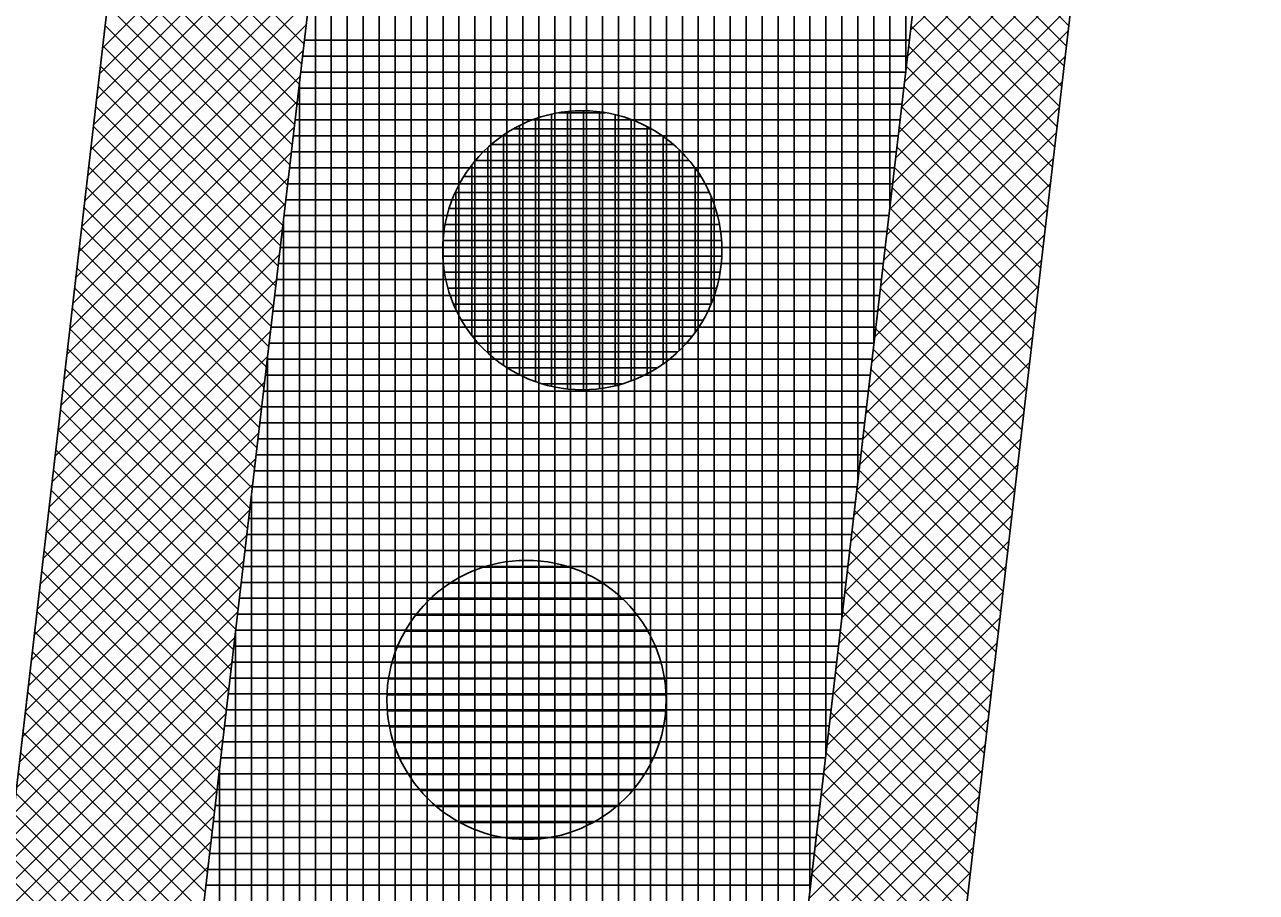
# Model space of a CAD drawing. Extents: x -565346 to -564154, y -1097386 to -1095620.
# Drawn here: x -564261.63 to -564246.19, y -1096551.48 to -1096540.59 of the extents above; entities that cross this region are included whole.
import ezdxf

# ---------------------------------------------------------------- set-up
doc = ezdxf.new("R2010")
doc.units = 0
for name, color, linetype in [('Vrstva 1', 7, 'Continuous'), ('Vrstva 13', 7, 'Continuous'), ('Vrstva 41', 7, 'Continuous'), ('Vrstva 42', 7, 'Continuous'), ('Vrstva 43', 7, 'Continuous'), ('Vrstva 44', 7, 'Continuous')]:
    doc.layers.add(name, color=color, linetype=linetype)

msp = doc.modelspace()

# ---------------------------------------------------------------- linework, layer by layer
at = {"layer": 'Vrstva 1'}
msp.add_line((-564264.72, -1096575.85), (-564259.14, -1096527.84), dxfattribs=at)
at = {"layer": 'Vrstva 13'}
msp.add_line((-564247.38, -1096530.59), (-564252.76, -1096576.88), dxfattribs=at)
at = {"layer": 'Vrstva 41'}
for points in [[(-564230.6, -1096442.93), (-564234.67, -1096447.65), (-564259.14, -1096527.84), (-564264.72, -1096575.85), (-564272.07, -1096706.16), (-564269.623, -1096706.334), (-564262.228, -1096576.061), (-564256.683, -1096528.354)], [(-564221.399, -1096446.296), (-564223.301, -1096445.676), (-564228.215, -1096460.758), (-564240.675, -1096505.018), (-564249.271, -1096529.938), (-564254.757, -1096576.767), (-564262.137, -1096706.758), (-564260.141, -1096706.872), (-564252.76, -1096576.88), (-564247.38, -1096530.59), (-564238.75, -1096505.56), (-564226.29, -1096461.3)]]:
    msp.add_lwpolyline(points, close=True, dxfattribs=at)
at = {"layer": 'Vrstva 42'}
for p, q in [((-564257.809, -1096538.038), (-564260.656, -1096540.886)), ((-564257.846, -1096538.358), (-564260.693, -1096541.206)), ((-564248.291, -1096538.429), (-564250.528, -1096540.666)), ((-564260.388, -1096538.58), (-564258.134, -1096540.834)), ((-564257.883, -1096538.678), (-564260.731, -1096541.526)), ((-564248.328, -1096538.749), (-564250.565, -1096540.986)), ((-564260.418, -1096538.833), (-564258.163, -1096541.088)), ((-564250.314, -1096538.84), (-564248.545, -1096540.61)), ((-564257.92, -1096538.998), (-564260.768, -1096541.846)), ((-564260.447, -1096539.086), (-564258.192, -1096541.341)), ((-564248.365, -1096539.069), (-564250.603, -1096541.306)), ((-564250.344, -1096539.093), (-564248.574, -1096540.863)), ((-564257.957, -1096539.319), (-564260.805, -1096542.166)), ((-564260.477, -1096539.34), (-564258.222, -1096541.594)), ((-564248.403, -1096539.389), (-564250.64, -1096541.627)), ((-564250.373, -1096539.346), (-564248.603, -1096541.116)), ((-564260.506, -1096539.593), (-564258.251, -1096541.848)), ((-564257.995, -1096539.639), (-564260.842, -1096542.486)), ((-564248.44, -1096539.709), (-564250.678, -1096541.947)), ((-564250.403, -1096539.6), (-564248.633, -1096541.37)), ((-564260.535, -1096539.847), (-564258.281, -1096542.101)), ((-564250.433, -1096539.853), (-564248.662, -1096541.623)), ((-564258.032, -1096539.959), (-564260.879, -1096542.806)), ((-564248.477, -1096540.029), (-564250.715, -1096542.267)), ((-564260.565, -1096540.1), (-564258.31, -1096542.355)), ((-564250.462, -1096540.106), (-564248.692, -1096541.876)), ((-564258.069, -1096540.279), (-564260.917, -1096543.126)), ((-564260.594, -1096540.353), (-564258.34, -1096542.608)), ((-564248.514, -1096540.349), (-564250.753, -1096542.588)), ((-564250.492, -1096540.359), (-564248.721, -1096542.13)), ((-564258.106, -1096540.599), (-564260.954, -1096543.446)), ((-564260.624, -1096540.607), (-564258.369, -1096542.861)), ((-564248.551, -1096540.669), (-564250.79, -1096542.908)), ((-564250.522, -1096540.612), (-564248.751, -1096542.383)), ((-564258.143, -1096540.919), (-564260.991, -1096543.766)), ((-564260.653, -1096540.86), (-564258.399, -1096543.115)), ((-564250.551, -1096540.866), (-564248.78, -1096542.637)), ((-564260.683, -1096541.114), (-564258.428, -1096543.368)), ((-564248.589, -1096540.989), (-564250.828, -1096543.229)), ((-564250.581, -1096541.119), (-564248.81, -1096542.89)), ((-564258.181, -1096541.239), (-564261.028, -1096544.086)), ((-564260.712, -1096541.367), (-564258.458, -1096543.622)), ((-564248.626, -1096541.309), (-564250.866, -1096543.549)), ((-564250.61, -1096541.372), (-564248.839, -1096543.143)), ((-564258.218, -1096541.559), (-564261.065, -1096544.406)), ((-564260.742, -1096541.62), (-564258.487, -1096543.875)), ((-564248.663, -1096541.629), (-564250.903, -1096543.869)), ((-564250.64, -1096541.625), (-564248.868, -1096543.397)), ((-564258.255, -1096541.879), (-564261.103, -1096544.727)), ((-564260.771, -1096541.874), (-564258.516, -1096544.128)), ((-564250.67, -1096541.878), (-564248.898, -1096543.65)), ((-564248.7, -1096541.949), (-564250.941, -1096544.19)), ((-564258.292, -1096542.199), (-564261.14, -1096545.047)), ((-564260.801, -1096542.127), (-564258.546, -1096544.382)), ((-564250.699, -1096542.132), (-564248.927, -1096543.904)), ((-564248.737, -1096542.269), (-564250.978, -1096544.51)), ((-564258.329, -1096542.519), (-564261.177, -1096545.367)), ((-564260.83, -1096542.38), (-564258.575, -1096544.635)), ((-564250.729, -1096542.385), (-564248.957, -1096544.157)), ((-564260.859, -1096542.634), (-564258.605, -1096544.888)), ((-564248.775, -1096542.589), (-564251.016, -1096544.83)), ((-564250.759, -1096542.638), (-564248.986, -1096544.41)), ((-564258.367, -1096542.839), (-564261.214, -1096545.687)), ((-564260.889, -1096542.887), (-564258.634, -1096545.142)), ((-564248.812, -1096542.909), (-564251.053, -1096545.151)), ((-564250.788, -1096542.891), (-564249.016, -1096544.664)), ((-564260.918, -1096543.141), (-564258.664, -1096545.395)), ((-564250.818, -1096543.144), (-564249.045, -1096544.917)), ((-564258.404, -1096543.159), (-564261.251, -1096546.007)), ((-564248.849, -1096543.23), (-564251.091, -1096545.471)), ((-564260.948, -1096543.394), (-564258.693, -1096545.649)), ((-564250.848, -1096543.397), (-564249.075, -1096545.171)), ((-564258.441, -1096543.479), (-564261.289, -1096546.327)), ((-564248.886, -1096543.55), (-564251.128, -1096545.792)), ((-564260.977, -1096543.647), (-564258.723, -1096545.902)), ((-564250.877, -1096543.651), (-564249.104, -1096545.424)), ((-564258.478, -1096543.799), (-564261.326, -1096546.647)), ((-564261.007, -1096543.901), (-564258.752, -1096546.155)), ((-564248.923, -1096543.87), (-564251.166, -1096546.112)), ((-564250.907, -1096543.904), (-564249.134, -1096545.677)), ((-564258.515, -1096544.119), (-564261.363, -1096546.967)), ((-564261.036, -1096544.154), (-564258.782, -1096546.409)), ((-564248.961, -1096544.19), (-564251.203, -1096546.432)), ((-564250.937, -1096544.157), (-564249.163, -1096545.931)), ((-564258.553, -1096544.439), (-564261.4, -1096547.287)), ((-564261.066, -1096544.408), (-564258.811, -1096546.662)), ((-564248.998, -1096544.51), (-564251.241, -1096546.753)), ((-564250.966, -1096544.41), (-564249.192, -1096546.184)), ((-564261.095, -1096544.661), (-564258.84, -1096546.916)), ((-564250.996, -1096544.663), (-564249.222, -1096546.438)), ((-564258.59, -1096544.759), (-564261.437, -1096547.607)), ((-564249.035, -1096544.83), (-564251.278, -1096547.073)), ((-564261.124, -1096544.914), (-564258.87, -1096547.169)), ((-564251.026, -1096544.917), (-564249.251, -1096546.691)), ((-564258.627, -1096545.079), (-564261.475, -1096547.927)), ((-564249.072, -1096545.15), (-564251.316, -1096547.393)), ((-564261.154, -1096545.168), (-564258.899, -1096547.422)), ((-564251.055, -1096545.17), (-564249.281, -1096546.944)), ((-564258.664, -1096545.399), (-564261.512, -1096548.247)), ((-564261.183, -1096545.421), (-564258.929, -1096547.676)), ((-564251.085, -1096545.423), (-564249.31, -1096547.198)), ((-564249.109, -1096545.47), (-564251.353, -1096547.714)), ((-564258.701, -1096545.719), (-564261.549, -1096548.567)), ((-564261.213, -1096545.675), (-564258.958, -1096547.929)), ((-564251.115, -1096545.676), (-564249.34, -1096547.451)), ((-564261.242, -1096545.928), (-564258.988, -1096548.183)), ((-564249.147, -1096545.79), (-564251.391, -1096548.034)), ((-564258.739, -1096546.039), (-564261.586, -1096548.887)), ((-564251.144, -1096545.929), (-564249.369, -1096547.704)), ((-564261.272, -1096546.181), (-564259.017, -1096548.436)), ((-564249.184, -1096546.11), (-564251.428, -1096548.355)), ((-564251.174, -1096546.182), (-564249.399, -1096547.958)), ((-564258.776, -1096546.359), (-564261.623, -1096549.207)), ((-564261.301, -1096546.435), (-564259.047, -1096548.689)), ((-564249.221, -1096546.43), (-564251.466, -1096548.675)), ((-564251.204, -1096546.436), (-564249.428, -1096548.211)), ((-564258.813, -1096546.679), (-564261.661, -1096549.527)), ((-564261.331, -1096546.688), (-564259.076, -1096548.943)), ((-564251.233, -1096546.689), (-564249.457, -1096548.465)), ((-564249.258, -1096546.75), (-564251.504, -1096548.995)), ((-564258.85, -1096547), (-564261.698, -1096549.847)), ((-564261.36, -1096546.942), (-564259.105, -1096549.196)), ((-564251.263, -1096546.942), (-564249.487, -1096548.718)), ((-564249.295, -1096547.07), (-564251.541, -1096549.316)), ((-564261.39, -1096547.195), (-564259.135, -1096549.45)), ((-564251.293, -1096547.195), (-564249.516, -1096548.971)), ((-564258.887, -1096547.32), (-564261.735, -1096550.167)), ((-564261.419, -1096547.448), (-564259.164, -1096549.703)), ((-564249.333, -1096547.39), (-564251.579, -1096549.636)), ((-564251.322, -1096547.448), (-564249.546, -1096549.225)), ((-564258.925, -1096547.64), (-564261.772, -1096550.487)), ((-564261.448, -1096547.702), (-564259.194, -1096549.956)), ((-564249.37, -1096547.71), (-564251.616, -1096549.956)), ((-564251.352, -1096547.702), (-564249.575, -1096549.478)), ((-564258.962, -1096547.96), (-564261.809, -1096550.807)), ((-564261.478, -1096547.955), (-564259.223, -1096550.21)), ((-564249.407, -1096548.03), (-564251.654, -1096550.277)), ((-564251.382, -1096547.955), (-564249.605, -1096549.732)), ((-564261.507, -1096548.209), (-564259.253, -1096550.463)), ((-564251.411, -1096548.208), (-564249.634, -1096549.985)), ((-564258.999, -1096548.28), (-564261.847, -1096551.127)), ((-564249.444, -1096548.35), (-564251.691, -1096550.597)), ((-564261.537, -1096548.462), (-564259.282, -1096550.716)), ((-564251.441, -1096548.461), (-564249.664, -1096550.238)), ((-564259.036, -1096548.6), (-564261.884, -1096551.447)), ((-564249.481, -1096548.67), (-564251.729, -1096550.918)), ((-564261.566, -1096548.715), (-564259.312, -1096550.97)), ((-564251.471, -1096548.714), (-564249.693, -1096550.492)), ((-564259.073, -1096548.92), (-564261.921, -1096551.767)), ((-564261.596, -1096548.969), (-564259.341, -1096551.223)), ((-564249.519, -1096548.99), (-564251.766, -1096551.238)), ((-564251.5, -1096548.967), (-564249.723, -1096550.745)), ((-564259.111, -1096549.24), (-564261.958, -1096552.087)), ((-564261.625, -1096549.222), (-564259.371, -1096551.477)), ((-564249.556, -1096549.31), (-564251.804, -1096551.558)), ((-564251.53, -1096549.221), (-564249.752, -1096550.999)), ((-564261.655, -1096549.475), (-564259.4, -1096551.73)), ((-564251.56, -1096549.474), (-564249.781, -1096551.252)), ((-564259.148, -1096549.56), (-564261.995, -1096552.407)), ((-564249.593, -1096549.63), (-564251.841, -1096551.879)), ((-564261.684, -1096549.729), (-564259.429, -1096551.983)), ((-564251.589, -1096549.727), (-564249.811, -1096551.505)), ((-564259.185, -1096549.88), (-564262.033, -1096552.728)), ((-564261.713, -1096549.982), (-564259.459, -1096552.237)), ((-564249.63, -1096549.95), (-564251.879, -1096552.199)), ((-564251.619, -1096549.98), (-564249.84, -1096551.759)), ((-564259.222, -1096550.2), (-564262.07, -1096553.048)), ((-564261.743, -1096550.236), (-564259.488, -1096552.49)), ((-564251.649, -1096550.233), (-564249.87, -1096552.012)), ((-564249.667, -1096550.27), (-564251.916, -1096552.519)), ((-564259.259, -1096550.52), (-564262.107, -1096553.368)), ((-564261.772, -1096550.489), (-564259.518, -1096552.744)), ((-564251.678, -1096550.487), (-564249.899, -1096552.266)), ((-564249.705, -1096550.59), (-564251.954, -1096552.84)), ((-564259.297, -1096550.84), (-564262.144, -1096553.688)), ((-564261.802, -1096550.742), (-564259.547, -1096552.997)), ((-564251.708, -1096550.74), (-564249.929, -1096552.519)), ((-564261.831, -1096550.996), (-564259.577, -1096553.25)), ((-564249.742, -1096550.91), (-564251.991, -1096553.16)), ((-564251.738, -1096550.993), (-564249.958, -1096552.772)), ((-564259.334, -1096551.16), (-564262.181, -1096554.008)), ((-564261.861, -1096551.249), (-564259.606, -1096553.504)), ((-564249.779, -1096551.231), (-564252.029, -1096553.481)), ((-564251.767, -1096551.246), (-564249.988, -1096553.026))]:
    msp.add_line(p, q, dxfattribs=at)
at = {"layer": 'Vrstva 43'}
for p, q in [((-564250.59, -1096541.197), (-564250.59, -1096508.399)), ((-564250.79, -1096542.904), (-564250.79, -1096509.054)), ((-564250.99, -1096544.612), (-564250.99, -1096509.709)), ((-564251.19, -1096546.319), (-564251.19, -1096510.364)), ((-564251.39, -1096548.026), (-564251.39, -1096511.019)), ((-564251.59, -1096549.733), (-564251.59, -1096511.674)), ((-564251.79, -1096551.44), (-564251.79, -1096512.329)), ((-564251.99, -1096553.148), (-564251.99, -1096512.984)), ((-564252.19, -1096554.855), (-564252.19, -1096513.639)), ((-564252.39, -1096556.562), (-564252.39, -1096514.294)), ((-564252.59, -1096558.269), (-564252.59, -1096514.949)), ((-564252.79, -1096559.977), (-564252.79, -1096515.604)), ((-564252.99, -1096561.684), (-564252.99, -1096516.259)), ((-564253.19, -1096563.391), (-564253.19, -1096516.914)), ((-564253.39, -1096565.098), (-564253.39, -1096517.569)), ((-564253.59, -1096566.805), (-564253.59, -1096518.224)), ((-564253.79, -1096568.513), (-564253.79, -1096518.879)), ((-564253.99, -1096570.22), (-564253.99, -1096519.534)), ((-564254.19, -1096571.927), (-564254.19, -1096520.189)), ((-564254.39, -1096573.634), (-564254.39, -1096520.844)), ((-564254.59, -1096575.341), (-564254.59, -1096521.499)), ((-564254.79, -1096577.348), (-564254.79, -1096522.154)), ((-564254.99, -1096580.871), (-564254.99, -1096522.809)), ((-564255.19, -1096584.394), (-564255.19, -1096523.464)), ((-564255.39, -1096587.917), (-564255.39, -1096524.119)), ((-564255.59, -1096591.439), (-564255.59, -1096524.774)), ((-564255.79, -1096594.962), (-564255.79, -1096525.429)), ((-564255.99, -1096598.485), (-564255.99, -1096526.084)), ((-564256.19, -1096602.008), (-564256.19, -1096526.739)), ((-564256.39, -1096605.531), (-564256.39, -1096527.394)), ((-564256.59, -1096609.053), (-564256.59, -1096528.049)), ((-564256.79, -1096612.576), (-564256.79, -1096529.275)), ((-564256.99, -1096616.099), (-564256.99, -1096530.995)), ((-564257.19, -1096619.622), (-564257.19, -1096532.716)), ((-564257.39, -1096623.145), (-564257.39, -1096534.437)), ((-564257.59, -1096626.667), (-564257.59, -1096536.157)), ((-564257.79, -1096630.19), (-564257.79, -1096537.878)), ((-564257.99, -1096633.713), (-564257.99, -1096539.599)), ((-564258.128, -1096540.79), (-564250.542, -1096540.79)), ((-564258.152, -1096540.99), (-564250.566, -1096540.99)), ((-564258.175, -1096541.19), (-564250.589, -1096541.19)), ((-564258.198, -1096541.39), (-564250.613, -1096541.39)), ((-564258.19, -1096637.236), (-564258.19, -1096541.32)), ((-564258.221, -1096541.59), (-564250.636, -1096541.59)), ((-564258.245, -1096541.79), (-564250.659, -1096541.79)), ((-564258.268, -1096541.99), (-564250.683, -1096541.99)), ((-564258.291, -1096542.19), (-564250.706, -1096542.19)), ((-564258.314, -1096542.39), (-564250.73, -1096542.39)), ((-564258.338, -1096542.59), (-564250.753, -1096542.59)), ((-564258.361, -1096542.79), (-564250.777, -1096542.79)), ((-564258.384, -1096542.99), (-564250.8, -1096542.99)), ((-564258.39, -1096640.759), (-564258.39, -1096543.04)), ((-564258.407, -1096543.19), (-564250.823, -1096543.19)), ((-564258.431, -1096543.39), (-564250.847, -1096543.39)), ((-564258.454, -1096543.59), (-564250.87, -1096543.59)), ((-564258.477, -1096543.79), (-564250.894, -1096543.79)), ((-564258.5, -1096543.99), (-564250.917, -1096543.99)), ((-564258.524, -1096544.19), (-564250.941, -1096544.19)), ((-564258.547, -1096544.39), (-564250.964, -1096544.39)), ((-564258.57, -1096544.59), (-564250.987, -1096544.59)), ((-564258.593, -1096544.79), (-564251.011, -1096544.79)), ((-564258.59, -1096644.281), (-564258.59, -1096544.761)), ((-564258.617, -1096544.99), (-564251.034, -1096544.99)), ((-564258.64, -1096545.19), (-564251.058, -1096545.19)), ((-564258.663, -1096545.39), (-564251.081, -1096545.39)), ((-564258.686, -1096545.59), (-564251.105, -1096545.59)), ((-564258.71, -1096545.79), (-564251.128, -1096545.79)), ((-564258.733, -1096545.99), (-564251.151, -1096545.99)), ((-564258.756, -1096546.19), (-564251.175, -1096546.19)), ((-564258.779, -1096546.39), (-564251.198, -1096546.39)), ((-564258.79, -1096647.804), (-564258.79, -1096546.482)), ((-564258.803, -1096546.59), (-564251.222, -1096546.59)), ((-564258.826, -1096546.79), (-564251.245, -1096546.79)), ((-564258.849, -1096546.99), (-564251.269, -1096546.99)), ((-564258.872, -1096547.19), (-564251.292, -1096547.19)), ((-564258.896, -1096547.39), (-564251.315, -1096547.39)), ((-564258.919, -1096547.59), (-564251.339, -1096547.59)), ((-564258.942, -1096547.79), (-564251.362, -1096547.79)), ((-564258.965, -1096547.99), (-564251.386, -1096547.99)), ((-564258.99, -1096651.327), (-564258.99, -1096548.203)), ((-564258.989, -1096548.19), (-564251.409, -1096548.19)), ((-564259.012, -1096548.39), (-564251.433, -1096548.39)), ((-564259.035, -1096548.59), (-564251.456, -1096548.59)), ((-564259.058, -1096548.79), (-564251.48, -1096548.79)), ((-564259.082, -1096548.99), (-564251.503, -1096548.99)), ((-564259.105, -1096549.19), (-564251.526, -1096549.19)), ((-564259.128, -1096549.39), (-564251.55, -1096549.39)), ((-564259.151, -1096549.59), (-564251.573, -1096549.59)), ((-564259.19, -1096654.85), (-564259.19, -1096549.923)), ((-564259.175, -1096549.79), (-564251.597, -1096549.79)), ((-564259.198, -1096549.99), (-564251.62, -1096549.99)), ((-564259.221, -1096550.19), (-564251.644, -1096550.19)), ((-564259.244, -1096550.39), (-564251.667, -1096550.39)), ((-564259.267, -1096550.59), (-564251.69, -1096550.59)), ((-564259.291, -1096550.79), (-564251.714, -1096550.79)), ((-564259.314, -1096550.99), (-564251.737, -1096550.99)), ((-564259.337, -1096551.19), (-564251.761, -1096551.19)), ((-564259.36, -1096551.39), (-564251.784, -1096551.39))]:
    msp.add_line(p, q, dxfattribs=at)
msp.add_lwpolyline([(-564261.274, -1096726.84), (-564260.141, -1096706.872), (-564262.137, -1096706.758), (-564254.757, -1096576.767), (-564249.271, -1096529.938), (-564240.675, -1096505.018), (-564228.215, -1096460.758), (-564223.301, -1096445.676), (-564221.399, -1096446.296), (-564218.92, -1096438.69), (-564229.82, -1096442.05), (-564230.6, -1096442.93), (-564256.683, -1096528.354), (-564262.228, -1096576.061), (-564269.623, -1096706.334), (-564272.07, -1096706.16), (-564273.28, -1096725.96)], dxfattribs=at)
at = {"layer": 'Vrstva 44'}
for p, q in [((-564255.03, -1096545.131), (-564255.03, -1096541.719)), ((-564254.942, -1096541.7), (-564254.355, -1096541.7)), ((-564254.83, -1096545.163), (-564254.83, -1096541.685)), ((-564254.63, -1096545.172), (-564254.63, -1096541.675)), ((-564254.43, -1096545.159), (-564254.43, -1096541.688)), ((-564254.23, -1096545.123), (-564254.23, -1096541.726)), ((-564255.5, -1096541.9), (-564253.787, -1096541.9)), ((-564255.43, -1096544.987), (-564255.43, -1096541.861)), ((-564255.23, -1096545.071), (-564255.23, -1096541.777)), ((-564254.03, -1096545.062), (-564254.03, -1096541.787)), ((-564253.83, -1096544.971), (-564253.83, -1096541.876)), ((-564255.63, -1096544.868), (-564255.63, -1096541.98)), ((-564253.63, -1096544.848), (-564253.63, -1096542)), ((-564255.83, -1096544.709), (-564255.83, -1096542.138)), ((-564255.786, -1096542.1), (-564253.502, -1096542.1)), ((-564253.43, -1096544.682), (-564253.43, -1096542.165)), ((-564256.03, -1096544.489), (-564256.03, -1096542.358)), ((-564255.983, -1096542.3), (-564253.303, -1096542.3)), ((-564256.129, -1096542.5), (-564253.16, -1096542.5)), ((-564253.23, -1096544.453), (-564253.23, -1096542.396)), ((-564256.23, -1096544.162), (-564256.23, -1096542.684)), ((-564256.237, -1096542.7), (-564253.052, -1096542.7)), ((-564253.03, -1096544.095), (-564253.03, -1096542.751)), ((-564256.312, -1096542.9), (-564252.975, -1096542.9)), ((-564256.362, -1096543.1), (-564252.926, -1096543.1)), ((-564256.389, -1096543.3), (-564252.901, -1096543.3)), ((-564256.392, -1096543.5), (-564252.897, -1096543.5)), ((-564256.371, -1096543.7), (-564252.917, -1096543.7)), ((-564256.326, -1096543.9), (-564252.961, -1096543.9)), ((-564256.257, -1096544.1), (-564253.032, -1096544.1)), ((-564256.159, -1096544.3), (-564253.131, -1096544.3)), ((-564256.022, -1096544.5), (-564253.266, -1096544.5)), ((-564255.841, -1096544.7), (-564253.448, -1096544.7)), ((-564255.583, -1096544.9), (-564253.706, -1096544.9)), ((-564255.147, -1096545.1), (-564254.147, -1096545.1)), ((-564255.39, -1096550.813), (-564255.39, -1096547.317)), ((-564255.99, -1096550.69), (-564255.99, -1096547.438)), ((-564255.88, -1096547.4), (-564254.805, -1096547.4)), ((-564255.79, -1096550.755), (-564255.79, -1096547.373)), ((-564255.59, -1096550.795), (-564255.59, -1096547.333)), ((-564255.19, -1096550.806), (-564255.19, -1096547.322)), ((-564254.99, -1096550.776), (-564254.99, -1096547.35)), ((-564254.79, -1096550.722), (-564254.79, -1096547.406)), ((-564256.301, -1096547.6), (-564254.387, -1096547.6)), ((-564256.19, -1096550.594), (-564256.19, -1096547.534)), ((-564254.59, -1096550.643), (-564254.59, -1096547.487)), ((-564254.39, -1096550.529), (-564254.39, -1096547.598)), ((-564256.39, -1096550.465), (-564256.39, -1096547.662)), ((-564254.19, -1096550.378), (-564254.19, -1096547.751)), ((-564256.59, -1096550.291), (-564256.59, -1096547.838)), ((-564256.553, -1096547.8), (-564254.136, -1096547.8)), ((-564256.79, -1096550.048), (-564256.79, -1096548.081)), ((-564256.732, -1096548), (-564253.957, -1096548)), ((-564253.99, -1096550.169), (-564253.99, -1096547.957)), ((-564256.865, -1096548.2), (-564253.823, -1096548.2)), ((-564253.79, -1096549.865), (-564253.79, -1096548.263)), ((-564256.99, -1096549.655), (-564256.99, -1096548.47)), ((-564256.961, -1096548.4), (-564253.726, -1096548.4)), ((-564257.03, -1096548.6), (-564253.659, -1096548.6)), ((-564257.074, -1096548.8), (-564253.616, -1096548.8)), ((-564257.092, -1096549), (-564253.596, -1096549)), ((-564257.087, -1096549.2), (-564253.6, -1096549.2)), ((-564257.06, -1096549.4), (-564253.628, -1096549.4)), ((-564257.009, -1096549.6), (-564253.68, -1096549.6)), ((-564256.931, -1096549.8), (-564253.758, -1096549.8)), ((-564256.82, -1096550), (-564253.867, -1096550)), ((-564256.675, -1096550.2), (-564254.015, -1096550.2)), ((-564256.472, -1096550.4), (-564254.217, -1096550.4)), ((-564256.18, -1096550.6), (-564254.51, -1096550.6)), ((-564255.564, -1096550.8), (-564255.14, -1096550.8))]:
    msp.add_line(p, q, dxfattribs=at)
for centre in [(-564254.644, -1096543.424), (-564255.344, -1096549.064)]:
    msp.add_circle(centre, 1.75, dxfattribs=at)

doc.saveas('drawing.dxf')
